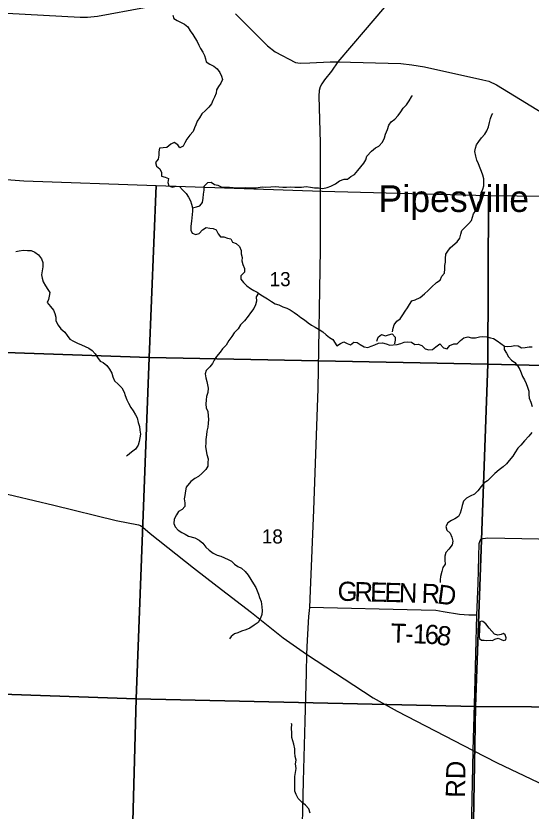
# Model space of a CAD drawing. Extents: x 1759416 to 2214760, y 252598 to 1116833.
# Drawn here: x 2011247 to 2019309, y 846429 to 858871 of the extents above; entities that cross this region are included whole.
import ezdxf

# ---------------------------------------------------------------- set-up
doc = ezdxf.new("R2010")
doc.units = 0
for name, color, linetype in [('GM_X_County_Road', 7, 'Continuous'), ('GM_X_Minor_Lake', 7, 'Continuous'), ('GM_X_Minor_River', 7, 'Continuous'), ('GM_X_Section', 7, 'Continuous'), ('GM_X_Section_Text', 7, 'Continuous'), ('GM_X_State_Route', 7, 'Continuous'), ('GM_X_Township_Road', 7, 'Continuous'), ('GM_X_Township_Road_Text', 7, 'Continuous'), ('GM_X_Unincorporated_Text', 7, 'Continuous')]:
    doc.layers.add(name, color=color, linetype=linetype)

msp = doc.modelspace()

# ---------------------------------------------------------------- linework, layer by layer
at = {"layer": 'GM_X_County_Road'}
msp.add_lwpolyline([(2010910, 851435), (2011842, 851218), (2012814, 850978), (2013166, 850907), (2013198, 850897), (2013234, 850871), (2013350, 850774), (2014026, 850233), (2014399, 849950), (2014932, 849538), (2015428, 849142), (2015793, 848887), (2016839, 848202), (2017215, 847993), (2018403, 847379), (2018779, 847184), (2019841, 846677), (2020493, 846349), (2020853, 846191), (2021009, 846088), (2021420, 845852)], dxfattribs=at)
at = {"layer": 'GM_X_Minor_Lake'}
for points in [[(2018496, 849158), (2018500, 849130), (2018534, 849106), (2018574, 849104), (2018613, 849100), (2018667, 849106), (2018703, 849098), (2018741, 849118), (2018791, 849134), (2018839, 849112), (2018875, 849100), (2018911, 849108), (2018919, 849142), (2018905, 849188), (2018875, 849206), (2018839, 849194), (2018786, 849182), (2018738, 849198), (2018654, 849290), (2018600, 849359), (2018554, 849397), (2018534, 849402), (2018507, 849390)], [(2018507, 849390), (2018496, 849158)]]:
    msp.add_lwpolyline(points, dxfattribs=at)
at = {"layer": 'GM_X_Minor_River'}
for points in [[(2013702, 858883), (2013718, 858831), (2013768, 858801), (2013831, 858769), (2013883, 858743), (2013935, 858698), (2013975, 858636), (2014017, 858580), (2014045, 858530), (2014085, 858470), (2014109, 858414), (2014137, 858362), (2014172, 858304), (2014196, 858251), (2014212, 858201), (2014226, 858151), (2014284, 858117), (2014344, 858083), (2014398, 858045), (2014440, 857987), (2014466, 857927), (2014482, 857875), (2014452, 857819), (2014415, 857768), (2014385, 857716), (2014379, 857662), (2014353, 857600), (2014331, 857548), (2014309, 857493), (2014265, 857443), (2014215, 857391), (2014159, 857337), (2014119, 857275), (2014085, 857225), (2014061, 857168), (2014043, 857118), (2014019, 857064), (2013969, 857004), (2013921, 856944), (2013889, 856885), (2013866, 856835), (2013814, 856805), (2013783, 856855), (2013723, 856889), (2013669, 856863), (2013607, 856813), (2013551, 856809), (2013493, 856799), (2013483, 856745), (2013486, 856691), (2013472, 856630), (2013430, 856578), (2013446, 856518), (2013498, 856476), (2013524, 856422), (2013526, 856362), (2013582, 856346), (2013634, 856328), (2013622, 856266)], [(2014009, 855869), (2014075, 855881), (2014127, 855897), (2014165, 855953), (2014179, 856021), (2014185, 856079), (2014191, 856144), (2014195, 856206), (2014251, 856266), (2014301, 856270), (2014355, 856234), (2014405, 856220), (2014459, 856198), (2014523, 856190), (2014589, 856190), (2014645, 856188), (2014711, 856182), (2014765, 856180), (2014833, 856186), (2014893, 856178), (2014943, 856178), (2015005, 856180), (2015103, 856195), (2015159, 856193), (2015235, 856195), (2015302, 856201), (2015362, 856195), (2015424, 856191), (2015482, 856191), (2015548, 856195), (2015610, 856189), (2015660, 856189), (2015718, 856191), (2015790, 856201), (2015858, 856193), (2015920, 856183), (2015982, 856181), (2016048, 856171), (2016118, 856187), (2016176, 856206), (2016248, 856244), (2016312, 856288), (2016382, 856314), (2016438, 856316), (2016490, 856358), (2016544, 856390), (2016596, 856453), (2016642, 856507), (2016694, 856565), (2016724, 856621), (2016740, 856675), (2016814, 856754), (2016874, 856806), (2016928, 856834), (2016982, 856894), (2017014, 856964), (2017031, 857021), (2017061, 857095), (2017081, 857159), (2017117, 857215), (2017175, 857257), (2017229, 857313), (2017273, 857370), (2017305, 857426), (2017357, 857478), (2017401, 857542), (2017437, 857606), (2017451, 857625)], [(2017138, 853930), (2017150, 853984), (2017168, 854036), (2017208, 854093), (2017260, 854129), (2017304, 854193), (2017340, 854249), (2017376, 854301), (2017406, 854357), (2017442, 854412), (2017496, 854430), (2017572, 854464), (2017640, 854520), (2017700, 854574), (2017752, 854626), (2017828, 854697), (2017887, 854735), (2017913, 854797), (2017953, 854847), (2017959, 854913), (2017957, 854966), (2017969, 855020), (2017969, 855074), (2017973, 855142), (2018005, 855192), (2018047, 855248), (2018151, 855337), (2018193, 855391), (2018211, 855455), (2018223, 855513), (2018278, 855566), (2018334, 855620), (2018378, 855672), (2018394, 855722), (2018410, 855774), (2018442, 855828), (2018464, 855879), (2018482, 855933), (2018510, 855983), (2018516, 856033), (2018530, 856101), (2018552, 856159), (2018568, 856212), (2018570, 856270), (2018570, 856324), (2018555, 856378), (2018535, 856434), (2018513, 856490), (2018485, 856556), (2018459, 856615), (2018445, 856677), (2018429, 856749), (2018441, 856801), (2018457, 856851), (2018489, 856903), (2018533, 856962), (2018586, 857022), (2018618, 857074), (2018644, 857136), (2018658, 857204), (2018676, 857266), (2018694, 857323), (2018710, 857343)], [(2013622, 856266), (2013638, 856213), (2013694, 856191), (2013754, 856207), (2013806, 856199), (2013853, 856149), (2013909, 856093), (2013949, 856035), (2013979, 855975), (2013995, 855923), (2014009, 855869), (2014009, 855817), (2014005, 855764), (2013999, 855710), (2013993, 855658), (2013986, 855582), (2013986, 855520), (2014006, 855470), (2014060, 855450), (2014116, 855466), (2014168, 855522), (2014224, 855558), (2014282, 855552), (2014332, 855544), (2014382, 855526), (2014410, 855462), (2014446, 855412), (2014502, 855414), (2014558, 855392), (2014612, 855384), (2014638, 855332), (2014692, 855310), (2014747, 855262), (2014773, 855202), (2014773, 855149), (2014789, 855091), (2014783, 855037), (2014799, 854981), (2014825, 854921), (2014825, 854861), (2014767, 854802), (2014767, 854750), (2014807, 854698), (2014860, 854646), (2014920, 854608), (2014972, 854576), (2015024, 854546), (2015080, 854508), (2015130, 854476), (2015184, 854444), (2015246, 854404), (2015306, 854366), (2015362, 854348), (2015426, 854320), (2015487, 854296), (2015541, 854274), (2015601, 854232), (2015651, 854192), (2015705, 854153), (2015763, 854113), (2015819, 854071), (2015875, 854033), (2015931, 854003), (2015991, 853963), (2016049, 853927), (2016100, 853881), (2016154, 853837), (2016208, 853809), (2016268, 853709), (2016326, 853745), (2016380, 853769), (2016430, 853745), (2016484, 853723), (2016536, 853765), (2016586, 853763), (2016636, 853727), (2016698, 853691), (2016756, 853685), (2016808, 853703), (2016862, 853725), (2016920, 853751), (2016986, 853757), (2017040, 853739), (2017097, 853721), (2017153, 853724), (2017211, 853728), (2017269, 853746), (2017323, 853766), (2017373, 853772), (2017435, 853768), (2017491, 853732), (2017543, 853736), (2017597, 853716), (2017651, 853664), (2017709, 853646), (2017765, 853652), (2017819, 853694), (2017881, 853740), (2017937, 853676), (2017993, 853660), (2018039, 853716)], [(2011246, 855186), (2011300, 855197), (2011366, 855203), (2011430, 855201), (2011484, 855201), (2011543, 855175), (2011603, 855133), (2011647, 855072), (2011669, 855010), (2011669, 854942), (2011659, 854880), (2011647, 854818), (2011657, 854766), (2011675, 854710), (2011709, 854649), (2011748, 854591), (2011778, 854541), (2011770, 854487), (2011756, 854435), (2011738, 854385), (2011790, 854323), (2011836, 854268), (2011858, 854214), (2011874, 854158), (2011874, 854102), (2011909, 854032), (2011949, 853976), (2012011, 853922), (2012051, 853872), (2012091, 853813), (2012149, 853779), (2012209, 853749), (2012273, 853725), (2012389, 853673), (2012439, 853635), (2012486, 853583), (2012522, 853525), (2012564, 853471), (2012614, 853447), (2012668, 853401), (2012712, 853341), (2012746, 853283), (2012764, 853222), (2012790, 853162), (2012847, 853108), (2012903, 853050), (2012941, 852984), (2012959, 852932), (2012983, 852866), (2013007, 852813), (2013045, 852745), (2013083, 852691), (2013121, 852631), (2013142, 852581), (2013158, 852507), (2013180, 852447), (2013188, 852388), (2013196, 852324), (2013188, 852270), (2013178, 852214), (2013158, 852154), (2013120, 852090), (2013058, 852045), (2012994, 851993), (2012978, 851981)], [(2015045, 854532), (2015006, 854474), (2015014, 854408), (2014998, 854351), (2014972, 854291), (2014920, 854223), (2014880, 854171), (2014824, 854101), (2014762, 854036), (2014723, 853976), (2014665, 853910), (2014625, 853854), (2014581, 853790), (2014535, 853721), (2014481, 853661), (2014441, 853609), (2014387, 853543), (2014351, 853484), (2014323, 853432), (2014283, 853380), (2014223, 853324), (2014207, 853272), (2014219, 853208), (2014233, 853151), (2014258, 853045), (2014252, 852977), (2014230, 852917), (2014226, 852863), (2014220, 852798), (2014224, 852740), (2014250, 852680), (2014256, 852612), (2014260, 852554), (2014256, 852500), (2014249, 852438), (2014233, 852375), (2014227, 852315), (2014221, 852245), (2014221, 852187), (2014215, 852133), (2014225, 852068), (2014233, 852006), (2014253, 851942), (2014251, 851880), (2014249, 851828), (2014220, 851772), (2014156, 851713), (2014102, 851665), (2014046, 851631), (2013984, 851587), (2013910, 851497), (2013902, 851438), (2013890, 851368), (2013878, 851314), (2013892, 851250), (2013890, 851196), (2013850, 851146), (2013790, 851115), (2013760, 851065), (2013724, 850995), (2013720, 850931), (2013741, 850877), (2013787, 850825), (2013843, 850787), (2013897, 850761), (2013947, 850729), (2014047, 850705), (2014113, 850666), (2014171, 850620), (2014219, 850560), (2014273, 850514), (2014336, 850464), (2014396, 850432), (2014454, 850420), (2014510, 850394), (2014568, 850364), (2014620, 850340), (2014670, 850294), (2014720, 850258), (2014776, 850228), (2014832, 850180), (2014882, 850118), (2014923, 850053), (2014965, 849987), (2014999, 849927), (2015021, 849877), (2015045, 849825), (2015061, 849769), (2015085, 849711), (2015095, 849626), (2015101, 849562), (2015094, 849504), (2015074, 849446), (2015038, 849382), (2014976, 849336), (2014906, 849293), (2014844, 849265), (2014778, 849243), (2014722, 849219), (2014668, 849201), (2014614, 849163)], [(2016896, 853783), (2016918, 853844), (2016970, 853884), (2017030, 853866), (2017080, 853882), (2017136, 853898), (2017184, 853846), (2017184, 853796), (2017173, 853746), (2017173, 853742)], [(2018039, 853716), (2018099, 853742), (2018151, 853740), (2018205, 853793), (2018257, 853835), (2018319, 853847), (2018377, 853833), (2018437, 853833), (2018503, 853849), (2018555, 853855), (2018615, 853851), (2018671, 853835), (2018721, 853825), (2018776, 853789), (2018836, 853745), (2018894, 853703), (2018946, 853697), (2019004, 853703), (2019056, 853713), (2019108, 853709), (2019158, 853677), (2019214, 853685), (2019278, 853695), (2019328, 853693)], [(2018888, 853707), (2018888, 853649), (2018924, 853593), (2018956, 853536), (2019000, 853486), (2019052, 853448), (2019102, 853392), (2019130, 853340), (2019151, 853284), (2019173, 853230), (2019207, 853176), (2019233, 853120), (2019251, 853063), (2019271, 852999), (2019273, 852945), (2019279, 852891), (2019303, 852825), (2019323, 852759)], [(2019322, 852351), (2019274, 852295), (2019206, 852221), (2019150, 852155), (2019102, 852105), (2019052, 852036), (2019024, 851982), (2018965, 851912), (2018925, 851862), (2018873, 851814), (2018807, 851767), (2018743, 851711), (2018685, 851655), (2018627, 851597), (2018575, 851563), (2018527, 851508), (2018475, 851442), (2018425, 851390), (2018355, 851356), (2018299, 851326), (2018249, 851276), (2018231, 851209), (2018217, 851143), (2018201, 851089), (2018173, 851039), (2018115, 851001), (2018063, 850977), (2018007, 850938), (2017977, 850882), (2017989, 850826), (2018044, 850780), (2018070, 850714), (2018086, 850650), (2018074, 850596), (2018020, 850527), (2017974, 850473), (2017960, 850417), (2017958, 850357), (2017964, 850295), (2017930, 850240), (2017912, 850176), (2017891, 850098), (2017887, 850046), (2017885, 850004)], [(2014614, 849163), (2014590, 849125)], [(2015853, 846398), (2015829, 846464), (2015777, 846524), (2015720, 846570), (2015662, 846628), (2015634, 846687), (2015612, 846741), (2015610, 846797), (2015610, 846905), (2015612, 846969), (2015622, 847034), (2015630, 847094), (2015621, 847168), (2015631, 847228), (2015619, 847286), (2015613, 847348), (2015611, 847405), (2015595, 847477), (2015579, 847527), (2015567, 847583), (2015565, 847651), (2015561, 847729), (2015564, 847782), (2015560, 847798)]]:
    msp.add_lwpolyline(points, dxfattribs=at)
at = {"layer": 'GM_X_Section'}
for points in [[(2009068, 856466), (2011373, 856292), (2013440, 856218), (2013330, 853527), (2008078, 853706), (2008122, 856549)], [(2013440, 856218), (2016039, 856126), (2018642, 856063), (2018632, 853423), (2013330, 853527)], [(2018666, 856063), (2021215, 856030), (2023846, 855994), (2023824, 853298), (2018632, 853423), (2018642, 856063)], [(2008078, 853706), (2013330, 853527), (2013129, 848185), (2007887, 848368)], [(2018632, 853423), (2018441, 848066), (2013129, 848185), (2013330, 853527)], [(2018632, 853423), (2023824, 853298), (2023761, 847932), (2021074, 848052), (2018441, 848066)], [(2013129, 848185), (2012985, 842821), (2008059, 842993), (2007685, 843008), (2007887, 848368)], [(2013129, 848185), (2018441, 848066), (2018344, 842669), (2015664, 842737), (2013217, 842814), (2012985, 842821)], [(2023761, 847932), (2023623, 842584), (2023064, 842590), (2020970, 842622), (2018344, 842669), (2018441, 848066), (2021074, 848052)]]:
    msp.add_lwpolyline(points, close=True, dxfattribs=at)
at = {"layer": 'GM_X_State_Route'}
for points in [[(2010815, 858930), (2012254, 858849), (2012368, 858849), (2012524, 858864), (2013258, 859000)], [(2014685, 858904), (2015185, 858402), (2015306, 858308), (2015623, 858144), (2015695, 858129), (2015847, 858137), (2016163, 858152), (2016219, 858152), (2016285, 858150), (2017272, 858125), (2017442, 858104), (2017640, 858076), (2018551, 857872), (2018650, 857852), (2018768, 857790), (2020688, 856620), (2021285, 856194), (2021906, 855784), (2022683, 855235), (2022919, 855090), (2023123, 854987), (2023488, 854802), (2023844, 854632)]]:
    msp.add_lwpolyline(points, dxfattribs=at)
at = {"layer": 'GM_X_Township_Road'}
for points in [[(2017406, 861839), (2017391, 861703), (2017377, 861404), (2017344, 860793), (2017320, 859948), (2017309, 859403), (2017307, 859369), (2017284, 859329), (2016712, 858650), (2016285, 858150)], [(2016285, 858150), (2016188, 858007), (2016075, 857871), (2016033, 857807), (2016008, 857761), (2015992, 857703), (2015988, 857617), (2016006, 856883), (2016009, 855218), (2015971, 853036), (2015905, 851145), (2015851, 849882), (2015841, 849613), (2015827, 849475), (2015805, 849102), (2015793, 848887), (2015788, 848592), (2015766, 847838), (2015743, 846898), (2015717, 845781), (2015685, 844603), (2015662, 843741), (2015682, 843128), (2015674, 842761)], [(2018354, 842677), (2018354, 842694), (2018371, 843847), (2018373, 845870), (2018403, 847379), (2018426, 848287), (2018460, 849494), (2018481, 849992), (2018496, 850617), (2018511, 850663), (2018529, 850683), (2018557, 850693), (2018633, 850703), (2019955, 850678), (2021028, 850668), (2021046, 850668), (2021068, 850679), (2021076, 850718), (2021108, 851484), (2021111, 851512), (2021129, 851536), (2021173, 851547), (2022114, 851642), (2023834, 851747)], [(2018460, 849494), (2018332, 849493), (2018264, 849498), (2018190, 849506), (2017932, 849549), (2017816, 849566), (2017588, 849575), (2015841, 849613)]]:
    msp.add_lwpolyline(points, dxfattribs=at)

# ---------------------------------------------------------------- texts
at = {"layer": 'GM_X_Section_Text'}
for s, p in [('13', (2015218, 854642)), ('18', (2015095, 850616))]:
    msp.add_text(s, height=221, rotation=0, dxfattribs=at).set_placement(p)
at = {"layer": 'GM_X_Township_Road_Text'}
for s, rotation, p in [('G', 358.5245, (2016277, 849722)), ('R', 358.5245, (2016541, 849715)), ('E', 358.5213, (2016787, 849709)), ('E', 358.5245, (2017011, 849703)), ('N', 358.5268, (2017236, 849697)), ('R', 358.0169, (2017591, 849688)), ('D', 352.3567, (2017830, 849680)), ('T', 358.1869, (2017108, 849066)), ('1', 358.0586, (2017456, 849055)), ('6', 357.1836, (2017639, 849049)), ('8', 352.0487, (2017817, 849040)), ('-', 358.1652, (2017333, 849059)), ('RD', 89.0127, (2018273, 846636))]:
    msp.add_text(s, height=300, rotation=rotation, dxfattribs=at).set_placement(p)
at = {"layer": 'GM_X_Unincorporated_Text'}
msp.add_text('Pipesville', height=417, rotation=0, dxfattribs=at).set_placement((2016922, 855803))

doc.saveas('drawing.dxf')
